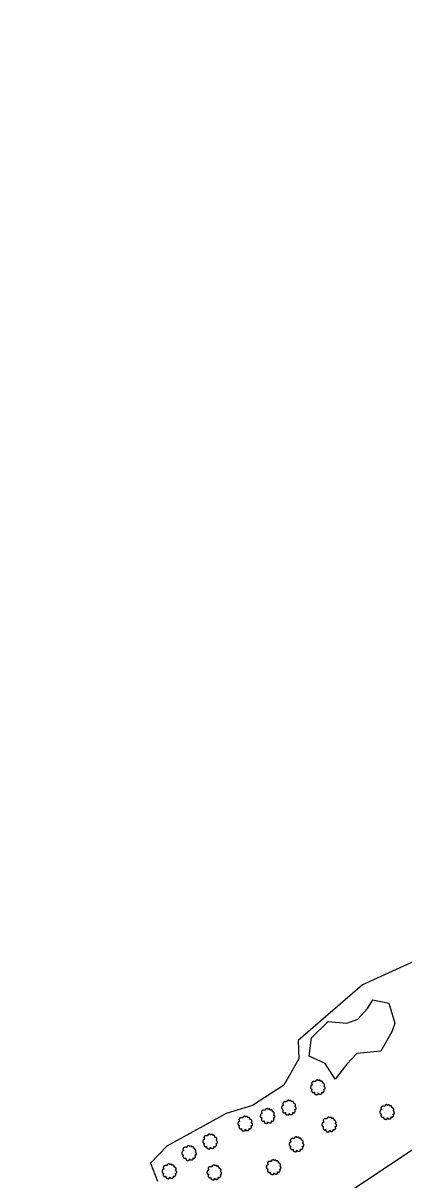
# Model space of a CAD drawing. Extents: x 1901471 to 1963503, y 756461 to 799997.
# Drawn here: x 1914449 to 1914634, y 763658 to 764219 of the extents above; entities that cross this region are included whole.
import ezdxf

# ---------------------------------------------------------------- set-up
doc = ezdxf.new("R2010")
doc.units = 0
doc.layers.add('RD_EX_H2O', color=7, linetype='Continuous')
doc.layers.add('RD_EX_VEG', color=7, linetype='Continuous')

# ---------------------------------------------------------------- blocks, each defined once
blk = doc.blocks.new('T2')
at = {"layer": 'RD_EX_VEG'}
for points in [[(0.05233333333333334, 7.213166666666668), (-0.24750000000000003, 7.238166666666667), (-0.5723333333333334, 7.138166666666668), (-0.8222500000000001, 7.038250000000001), (-1.0471666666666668, 6.963250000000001), (-1.2720833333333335, 6.863250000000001), (-1.5719166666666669, 6.688416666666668), (-1.7968333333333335, 6.488416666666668), (-1.9218333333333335, 6.2385833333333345), (-1.9718333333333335, 6.013666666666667), (-2.0217500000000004, 5.738833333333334), (-2.0217500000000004, 5.563833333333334), (-2.146666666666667, 5.538833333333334), (-2.296666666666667, 5.563833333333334), (-2.5465000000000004, 5.638833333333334), (-2.796416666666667, 5.638833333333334), (-3.0463333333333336, 5.638833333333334), (-3.3961666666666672, 5.613833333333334), (-3.7460000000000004, 5.613833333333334), (-4.020833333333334, 5.563833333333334), (-4.345750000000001, 5.513916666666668), (-4.720583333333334, 5.389000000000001), (-5.0704166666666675, 5.264000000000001), (-5.37025, 5.014083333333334), (-5.620166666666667, 4.539333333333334), (-5.745166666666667, 4.189500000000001), (-5.895083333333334, 3.9395833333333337), (-5.745166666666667, 3.489833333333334), (-5.570166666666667, 3.139916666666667), (-5.545250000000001, 2.9400000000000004), (-5.470250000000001, 2.5152500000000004), (-5.37025, 2.2903333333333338), (-5.245333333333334, 2.0903333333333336), (-5.320250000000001, 2.065416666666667), (-5.695166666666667, 2.015416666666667), (-5.995000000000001, 1.9155000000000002), (-6.419833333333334, 1.6905833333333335), (-6.644750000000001, 1.465666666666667), (-6.744750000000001, 1.1407500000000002), (-6.769666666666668, 0.7909166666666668), (-6.869583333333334, 0.5910833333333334), (-6.944583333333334, 0.3161666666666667), (-6.969583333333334, 0.2411666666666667), (-7.019583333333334, -0.08366666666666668), (-6.9195833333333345, -0.5335000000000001), (-6.894583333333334, -0.8833333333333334), (-6.769666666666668, -1.1082500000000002), (-6.619750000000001, -1.2830833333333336), (-6.444833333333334, -1.5330000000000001), (-6.045000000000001, -1.7579166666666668), (-5.7201666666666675, -1.8579166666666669), (-5.520250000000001, -1.8828333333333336), (-5.695166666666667, -2.382666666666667), (-5.745166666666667, -2.7325000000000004), (-5.870083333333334, -3.132333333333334), (-5.870083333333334, -3.2072500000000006), (-5.920000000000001, -3.682083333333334), (-5.770166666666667, -4.007000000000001), (-5.695166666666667, -4.38175), (-5.520250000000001, -4.606666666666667), (-5.245333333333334, -4.906583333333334), (-4.9205000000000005, -5.131416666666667), (-4.420666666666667, -5.256416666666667), (-4.020833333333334, -5.231416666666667), (-3.4460833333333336, -5.056500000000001), (-3.1962500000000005, -4.9815000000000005), (-3.2212500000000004, -5.156416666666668), (-3.1962500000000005, -5.531333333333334), (-3.1962500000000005, -5.956083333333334), (-3.0463333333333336, -6.280916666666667), (-2.946333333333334, -6.555833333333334), (-2.796416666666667, -6.805750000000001), (-2.4715000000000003, -7.030583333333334), (-2.07175, -7.1055833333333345), (-1.6469166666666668, -7.2555000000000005), (-1.1970833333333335, -7.330500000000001), (-0.6973333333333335, -7.355500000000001), (-0.09758333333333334, -7.205583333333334), (0.17725000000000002, -7.080583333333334), (0.27725000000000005, -6.905666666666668), (0.47716666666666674, -6.530833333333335), (0.4271666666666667, -6.3059166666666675), (0.4521666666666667, -5.706166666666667), (0.5520833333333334, -5.881166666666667), (0.7270833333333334, -6.231000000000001), (1.2268333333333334, -6.530833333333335), (1.626666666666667, -6.705750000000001), (2.101416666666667, -6.8557500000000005), (2.4013333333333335, -6.930666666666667), (2.8760833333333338, -6.8557500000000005), (3.2510000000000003, -6.780750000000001), (3.6257500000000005, -6.655750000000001), (3.9256666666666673, -6.380916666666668), (4.100583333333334, -6.106000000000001), (4.1505833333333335, -5.831166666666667), (4.2255, -5.456333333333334), (4.275500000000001, -5.281416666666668)], [(4.275500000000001, -5.281416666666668), (4.200583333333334, -5.106416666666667), (4.1505833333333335, -4.856583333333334), (4.2255, -4.881583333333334), (4.4004166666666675, -4.931583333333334), (4.675333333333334, -5.056500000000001), (4.900250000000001, -5.131416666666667), (5.225083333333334, -5.106416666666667), (5.500000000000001, -5.006500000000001), (5.949750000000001, -4.731583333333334), (6.224666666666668, -4.256833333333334), (6.499500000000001, -3.8570000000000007), (6.5745000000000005, -3.5321666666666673), (6.524500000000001, -3.3072500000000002), (6.499500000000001, -2.8075000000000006), (6.299583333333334, -2.5575833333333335), (6.249583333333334, -2.432666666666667), (6.1496666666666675, -2.0328333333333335), (6.224666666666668, -1.9828333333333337), (6.499500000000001, -1.9328333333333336), (6.874333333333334, -1.8079166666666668), (7.149250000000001, -1.6830000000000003), (7.374166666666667, -1.5080000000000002), (7.449083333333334, -1.2830833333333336), (7.424166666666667, -0.8833333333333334), (7.4740833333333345, -0.48350000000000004), (7.399166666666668, -0.3335), (7.299166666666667, -0.1836666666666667), (7.224166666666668, 0.016333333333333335), (7.074250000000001, 0.16616666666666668), (6.974333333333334, 0.3161666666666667), (6.874333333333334, 0.41608333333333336), (6.749416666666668, 0.5660833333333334), (6.5745000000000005, 0.6910000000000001), (6.424583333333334, 0.7410000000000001), (6.374583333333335, 0.8909166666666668), (6.524500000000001, 1.0908333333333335), (6.5745000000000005, 1.1907500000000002), (6.599416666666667, 1.4156666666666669), (6.824416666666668, 1.7655000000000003), (6.874333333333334, 2.1653333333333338), (6.824416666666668, 2.590166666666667), (6.774416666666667, 2.8650833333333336), (6.624416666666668, 3.139916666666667), (6.424583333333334, 3.3898333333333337), (6.299583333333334, 3.5647500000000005), (6.124666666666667, 3.689666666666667), (5.799833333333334, 3.814666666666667), (5.549916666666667, 3.864583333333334), (5.200083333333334, 3.864583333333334), (5.000166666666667, 3.9145833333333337), (5.025166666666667, 3.964583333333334), (5.025166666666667, 4.1145000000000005), (5.025166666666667, 4.389416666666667), (4.950166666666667, 4.839166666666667), (4.800250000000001, 5.339), (4.800250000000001, 5.364000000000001), (4.7002500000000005, 5.613833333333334), (4.475416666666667, 5.813750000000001), (4.3005, 5.913666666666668), (4.100583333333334, 6.038666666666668), (3.850666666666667, 6.063666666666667), (3.5508333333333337, 6.063666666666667), (3.2759166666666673, 6.013666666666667), (3.0760000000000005, 5.913666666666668), (2.9010833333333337, 5.788750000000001), (2.8260833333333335, 5.938666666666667), (2.726166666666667, 6.2385833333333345), (2.676166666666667, 6.3885000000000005), (2.52625, 6.563416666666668), (2.301416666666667, 6.7633333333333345), (1.8515000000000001, 6.888250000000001), (1.2268333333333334, 6.813333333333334), (0.9269166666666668, 6.613416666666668), (0.7770000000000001, 6.438500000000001), (0.7270833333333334, 6.563416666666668), (0.5270833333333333, 6.7633333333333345), (0.4271666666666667, 6.938250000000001), (0.25225000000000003, 7.063250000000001), (0.10233333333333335, 7.163166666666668), (0.0023333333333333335, 7.213166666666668)]]:
    blk.add_spline(points, degree=3, dxfattribs=at)

msp = doc.modelspace()

# ---------------------------------------------------------------- linework, layer by layer
at = {"layer": 'RD_EX_H2O'}
msp.add_lwpolyline([(1915977.4000000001, 764628.6900000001), (1915943.8200000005, 764582.6400000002), (1915908.0200000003, 764538.3500000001), (1915889.1900000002, 764521.7500000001), (1915867.2300000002, 764505.7800000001), (1915791.2000000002, 764454.2100000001), (1915703.0000000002, 764393.7700000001), (1915599.8500000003, 764324.2000000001), (1915557.0300000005, 764295.5100000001), (1915469.5600000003, 764236.1800000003), (1915376.5500000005, 764172.9700000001), (1915287.4200000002, 764112.9100000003), (1915195.1500000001, 764050.9900000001), (1915104.3600000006, 763989.2600000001), (1915008.7700000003, 763923.8400000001), (1914924.8000000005, 763867.4700000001), (1914821.1200000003, 763796.57), (1914784.0200000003, 763769.81), (1914705.5500000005, 763720.4500000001), (1914641.2000000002, 763674.1300000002), (1914523.9000000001, 763595.83), (1914449.4700000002, 763547.6000000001)], dxfattribs=at)
at = {"layer": 'RD_EX_VEG'}
msp.add_lwpolyline([(1914642.7700000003, 763765.3500000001), (1914613.9800000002, 763752.32), (1914582.7600000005, 763725.33), (1914583.1700000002, 763716.3500000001), (1914575.7900000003, 763703.6200000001), (1914560.6500000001, 763693.6500000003), (1914547.8300000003, 763689.8700000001), (1914519.1300000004, 763674.0000000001), (1914511.2000000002, 763665.7000000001), (1914514.5200000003, 763657.0200000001)], dxfattribs=at)
msp.add_lwpolyline([(1914618.9700000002, 763745.05), (1914626.7200000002, 763743.3900000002), (1914629.6700000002, 763733.6100000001), (1914628.1900000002, 763729.55), (1914622.8400000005, 763720.1300000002), (1914611.2200000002, 763719.0300000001), (1914606.4200000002, 763713.8600000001), (1914600.7000000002, 763706.4800000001), (1914595.9000000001, 763714.05), (1914588.1500000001, 763717.7400000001), (1914589.2600000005, 763726.5900000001), (1914597.3800000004, 763734.5300000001), (1914606.4200000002, 763733.6100000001), (1914611.7700000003, 763735.6400000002), (1914616.3800000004, 763740.8)], close=True, dxfattribs=at)

# ---------------------------------------------------------------- block references
at = {"layer": 'RD_EX_VEG', "xscale": 0.4921259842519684, "yscale": 0.4921259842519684}
for p in [(1914592.2100000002, 763702.6000000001), (1914567.8500000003, 763688.6700000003), (1914578.1800000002, 763692.7300000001), (1914625.8000000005, 763690.6100000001), (1914556.9600000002, 763684.9800000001), (1914597.7500000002, 763684.5200000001), (1914539.9900000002, 763676.31), (1914581.8800000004, 763674.9200000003), (1914529.8400000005, 763670.6800000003), (1914520.2400000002, 763661.82), (1914542.0200000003, 763661.2700000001), (1914570.8000000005, 763663.8500000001)]:
    msp.add_blockref('T2', p, dxfattribs=at)

doc.saveas('drawing.dxf')
